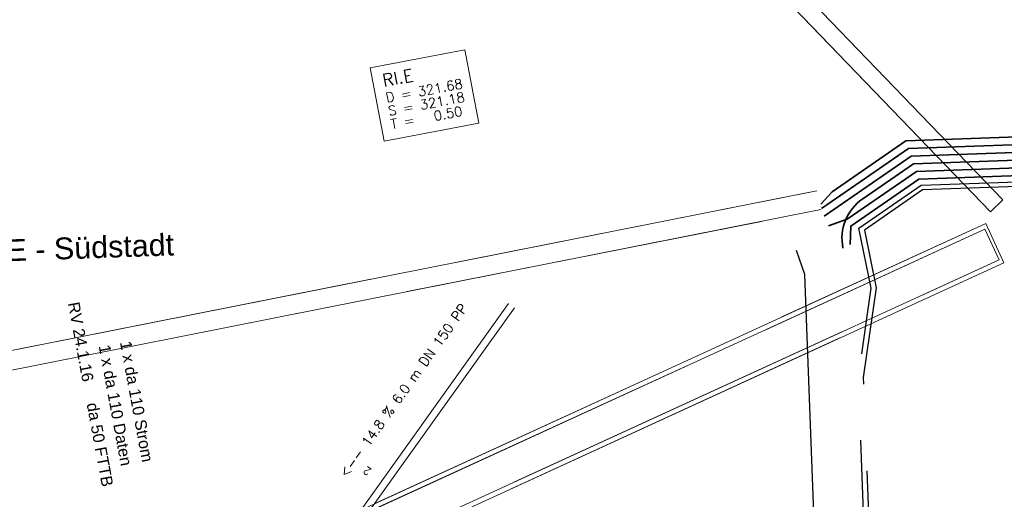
# Model space of a CAD drawing. Header units: metres. Extents: x -502 to 161, y -108 to 174.
# Tile 588 of 656: x -16 to 4, y 3 to 13. Entities that reach past the tile are written whole.
import ezdxf

# ---------------------------------------------------------------- set-up
doc = ezdxf.new("R2010")
doc.units = ezdxf.units.M
doc.header["$LTSCALE"] = 0.1
doc.linetypes.add('237', pattern=[93, 75, -18])
doc.linetypes.add('239', pattern=[93, 75, -18])
doc.layers.add('BRI32-005.02-5f05-Koordinierung Schemaplan 4 BA ZOB Teilbereich', color=7, linetype='Continuous')
doc.layers.add('BRI32-005.03-5f06-Koordinierung Schemaplan 4 BA ZOB Teilbereich 2 Ost - Bahnhofsallee 2023-01-21', color=7, linetype='Continuous')
doc.styles.add('Arial', font='arial.ttf')
doc.styles.add('Txt', font='txt_____.ttf')

msp = doc.modelspace()

# ---------------------------------------------------------------- linework, layer by layer
at = {"layer": 'BRI32-005.02-5f05-Koordinierung Schemaplan 4 BA ZOB Teilbereich', "color": 3, "linetype": 'Continuous', "lineweight": 35, "true_color": 0x00ff00, "transparency": 33554687, "flags": 128}
for points in [[(0.21, 9.265), (0.448, 9.519), (1.979, 10.576), (14.757, 11.033), (14.757, 11.033, -0.296937), (16.141, 10.2), (16.141, 10.2, 0.338816), (17.227, 9.655), (17.836, 9.771), (17.836, 9.771, 0.147468), (18.347, 10.039), (18.347, 10.039, -0.232027), (19.584, 10.451), (19.792, 10.423)], [(14.357, 9.267), (14.353, 9.378, 0.414214), (13.318, 10.341), (2.198, 9.944), (0.76, 8.951), (0.372, 8.813)]]:
    msp.add_lwpolyline(points, format="xyb", dxfattribs=at)
at = {"layer": 'BRI32-005.02-5f05-Koordinierung Schemaplan 4 BA ZOB Teilbereich', "color": 190, "linetype": 'Continuous', "lineweight": 35, "true_color": 0x7f00ff, "transparency": 33554687, "flags": 128}
for points in [[(19.764, 10.265), (19.565, 10.292, 0.232611), (18.459, 9.925, -0.149318), (17.859, 9.612), (17.257, 9.498, -0.338816), (15.997, 10.131, 0.296937), (14.762, 10.873), (2.031, 10.418), (0.225, 9.171)], [(19.74, 10.107), (19.541, 10.134), (19.541, 10.134, 0.232134), (18.572, 9.811), (18.572, 9.811), (18.572, 9.811, -0.1477), (17.896, 9.456), (17.896, 9.456), (17.287, 9.34, -0.338816), (15.853, 10.061), (15.853, 10.061, 0.296937), (14.768, 10.713), (14.768, 10.713), (2.084, 10.26), (0.282, 9.016)]]:
    msp.add_lwpolyline(points, format="xyb", dxfattribs=at)
at = {"layer": 'BRI32-005.02-5f05-Koordinierung Schemaplan 4 BA ZOB Teilbereich', "color": 7, "linetype": 'Continuous', "lineweight": 35, "transparency": 33554687, "flags": 128}
for points in [[(0.671, 8.35, -0.300806), (1.082, 9.374), (2.136, 10.102), (14.774, 10.553), (14.774, 10.553, -0.296937), (15.709, 9.991), (15.709, 9.991), (15.709, 9.991, 0.338816), (17.317, 9.183), (17.317, 9.183), (17.918, 9.297), (17.918, 9.297, 0.149216), (18.684, 9.697), (18.684, 9.697), (18.684, 9.697, -0.232171), (19.52, 9.975), (19.52, 9.975), (19.718, 9.948)], [(14.197, 9.261), (14.193, 9.372, 0.41442), (13.323, 10.181), (2.25, 9.785), (0.834, 8.808), (0.819, 8.422)]]:
    msp.add_lwpolyline(points, format="xyb", dxfattribs=at)
at = {"layer": 'BRI32-005.02-5f05-Koordinierung Schemaplan 4 BA ZOB Teilbereich', "color": 1, "linetype": '237', "lineweight": 25, "true_color": 0xff0000, "transparency": 33554687, "flags": 128}
for points in [[(1.992, -3.003, 0.245544), (2.116, -2.557), (1.13, 2.057), (0.993, 5.665), (1.26, 7.519), (1.004, 8.767), (2.293, 9.657), (13.328, 10.051), (14.719, 10.343, -0.345049), (15.562, 9.927), (15.562, 9.927, 0.339879), (17.347, 9.026), (17.347, 9.026), (17.869, 9.125, 0.149858), (18.772, 9.601), (18.772, 9.601, -0.235353), (19.508, 9.846), (19.508, 9.846), (19.706, 9.819)], [(13.967, 9.253), (13.963, 9.364, 0.414446), (13.331, 9.951), (2.326, 9.558), (1.115, 8.722), (1.361, 7.523), (1.094, 5.66), (1.23, 2.069), (2.214, -2.539, -0.245545), (2.09, -2.985)]]:
    msp.add_lwpolyline(points, format="xyb", dxfattribs=at)
at = {"layer": 'BRI32-005.03-5f06-Koordinierung Schemaplan 4 BA ZOB Teilbereich 2 Ost - Bahnhofsallee 2023-01-21', "color": 1, "linetype": 'Continuous', "lineweight": 13, "true_color": 0xff0000, "transparency": 33554687}
msp.add_line((-10.726, 24.12), (3.736, 9.104), dxfattribs=at)
at = {"layer": 'BRI32-005.03-5f06-Koordinierung Schemaplan 4 BA ZOB Teilbereich 2 Ost - Bahnhofsallee 2023-01-21', "color": 7, "linetype": 'Continuous', "lineweight": 13, "transparency": 33554687}
for p, q in [((-35.822, 2.403), (0.13, 9.542)), ((-35.744, 2.011), (0.208, 9.15)), ((-23.489, -3.584), (3.636, 8.861)), ((-23.489, -3.584), (3.636, 8.861)), ((-23.365, -3.638), (3.62, 8.743)), ((-23.365, -3.638), (3.62, 8.743)), ((-23.114, -4.403), (4.011, 8.043)), ((-23.114, -4.403), (4.011, 8.043)), ((-23.073, -4.274), (3.912, 8.107)), ((-23.073, -4.274), (3.912, 8.107))]:
    msp.add_line(p, q, dxfattribs=at)
at = {"layer": 'BRI32-005.03-5f06-Koordinierung Schemaplan 4 BA ZOB Teilbereich 2 Ost - Bahnhofsallee 2023-01-21', "color": 1, "linetype": 'Continuous', "lineweight": 13, "true_color": 0xff0000, "transparency": 33554687, "flags": 128}
for points in [[(-10.726, 24.12), (3.736, 9.104), (3.991, 9.35), (-10.471, 24.366)], [(-6.273, 7.199), (-9.783, 2.282), (-9.661, 2.194), (-6.151, 7.111)]]:
    msp.add_lwpolyline(points, dxfattribs=at)
at = {"layer": 'BRI32-005.03-5f06-Koordinierung Schemaplan 4 BA ZOB Teilbereich 2 Ost - Bahnhofsallee 2023-01-21', "color": 7, "linetype": 'Continuous', "lineweight": 13, "transparency": 33554687, "flags": 128}
msp.add_lwpolyline([(-9.148, 12.097), (-7.183, 12.47), (-6.894, 10.943), (-8.859, 10.57), (-9.148, 12.097)], dxfattribs=at)
at = {"layer": 'BRI32-005.03-5f06-Koordinierung Schemaplan 4 BA ZOB Teilbereich 2 Ost - Bahnhofsallee 2023-01-21', "color": 1, "linetype": 'Continuous', "lineweight": 20, "true_color": 0xff0000, "transparency": 33554687, "flags": 128}
msp.add_lwpolyline([(-9.148, 12.097), (-7.183, 12.47), (-6.894, 10.943), (-8.859, 10.57), (-9.148, 12.097)], dxfattribs=at)
at = {"layer": 'BRI32-005.03-5f06-Koordinierung Schemaplan 4 BA ZOB Teilbereich 2 Ost - Bahnhofsallee 2023-01-21', "color": 7, "linetype": '239', "lineweight": 13, "transparency": 33554687, "flags": 128}
for points in [[(-35.744, 2.011), (0.208, 9.15), (0.13, 9.542), (-35.822, 2.403)], [(-23.114, -4.403), (4.011, 8.043), (3.636, 8.861), (-23.489, -3.584)], [(-23.073, -4.274), (3.912, 8.107), (3.62, 8.743), (-23.365, -3.638)]]:
    msp.add_lwpolyline(points, dxfattribs=at)
at = {"layer": 'BRI32-005.03-5f06-Koordinierung Schemaplan 4 BA ZOB Teilbereich 2 Ost - Bahnhofsallee 2023-01-21', "color": 190, "linetype": 'Continuous', "lineweight": 30, "true_color": 0x7f00ff, "transparency": 33554687, "flags": 128}
msp.add_lwpolyline([(-14.913, -5.814), (-11.954, -5.697), (-0.069, -3.6), (-0.069, -3.6, 0.147968), (0.448, -3.338), (0.448, -3.338), (0.693, -3.105), (0.693, -3.105, 0.260423), (0.981, -2.172), (0.981, -2.172), (0.104, 1.929), (-0.118, 7.804), (-0.295, 8.299)], format="xyb", dxfattribs=at)

# ---------------------------------------------------------------- texts
at = {"layer": 'BRI32-005.03-5f06-Koordinierung Schemaplan 4 BA ZOB Teilbereich 2 Ost - Bahnhofsallee 2023-01-21', "color": 1, "true_color": 0xff0000, "transparency": 33554687, "attachment_point": 1, "line_spacing_factor": 0.25}
for s, insert, char_height, rotation, style in [('RI.E', (-8.915, 11.957), 0.26, 10.737, 'Txt'), ('D = 321.68', (-8.841, 11.57), 0.2, 10.737, 'Txt'), ('S = 321.18', (-8.789, 11.294), 0.2, 10.737, 'Txt'), ('T =   0.50', (-8.737, 11.019), 0.2, 10.737, 'Txt'), ('RV 24.1.16', (-15.19, 7.249), 0.24, 280.4654, 'Arial'), ('<-- 14.8 % 6.0 m DN 150 PP', (-9.798, 3.681), 0.2, 54.4789, 'Txt'), ('da 50 FTTB', (-14.801, 5.157), 0.24, 280.4654, 'Arial'), ('2', (-9.2, 3.61), 0.16, 144.4789, 'Txt')]:
    msp.add_mtext(s, dxfattribs=dict(at, insert=insert, char_height=char_height, rotation=rotation, style=style))
at = {"layer": 'BRI32-005.03-5f06-Koordinierung Schemaplan 4 BA ZOB Teilbereich 2 Ost - Bahnhofsallee 2023-01-21', "color": 250, "true_color": 0x333333, "transparency": 33554687, "insert": (-18.323, 8.47), "char_height": 0.45269, "attachment_point": 1, "rotation": 2.04, "line_spacing_factor": 0.25, "style": 'Arial'}
msp.add_mtext('Steig E - Südstadt', dxfattribs=at)
at = {"layer": 'BRI32-005.03-5f06-Koordinierung Schemaplan 4 BA ZOB Teilbereich 2 Ost - Bahnhofsallee 2023-01-21', "color": 7, "transparency": 33554687, "char_height": 0.24, "attachment_point": 1, "rotation": 280.4654, "line_spacing_factor": 0.25, "style": 'Arial'}
for s, insert in [('1 x da 110 Strom', (-14.11, 6.439)), ('1 x da 110 Daten', (-14.551, 6.361))]:
    msp.add_mtext(s, dxfattribs=dict(at, insert=insert))

doc.saveas('drawing.dxf')
